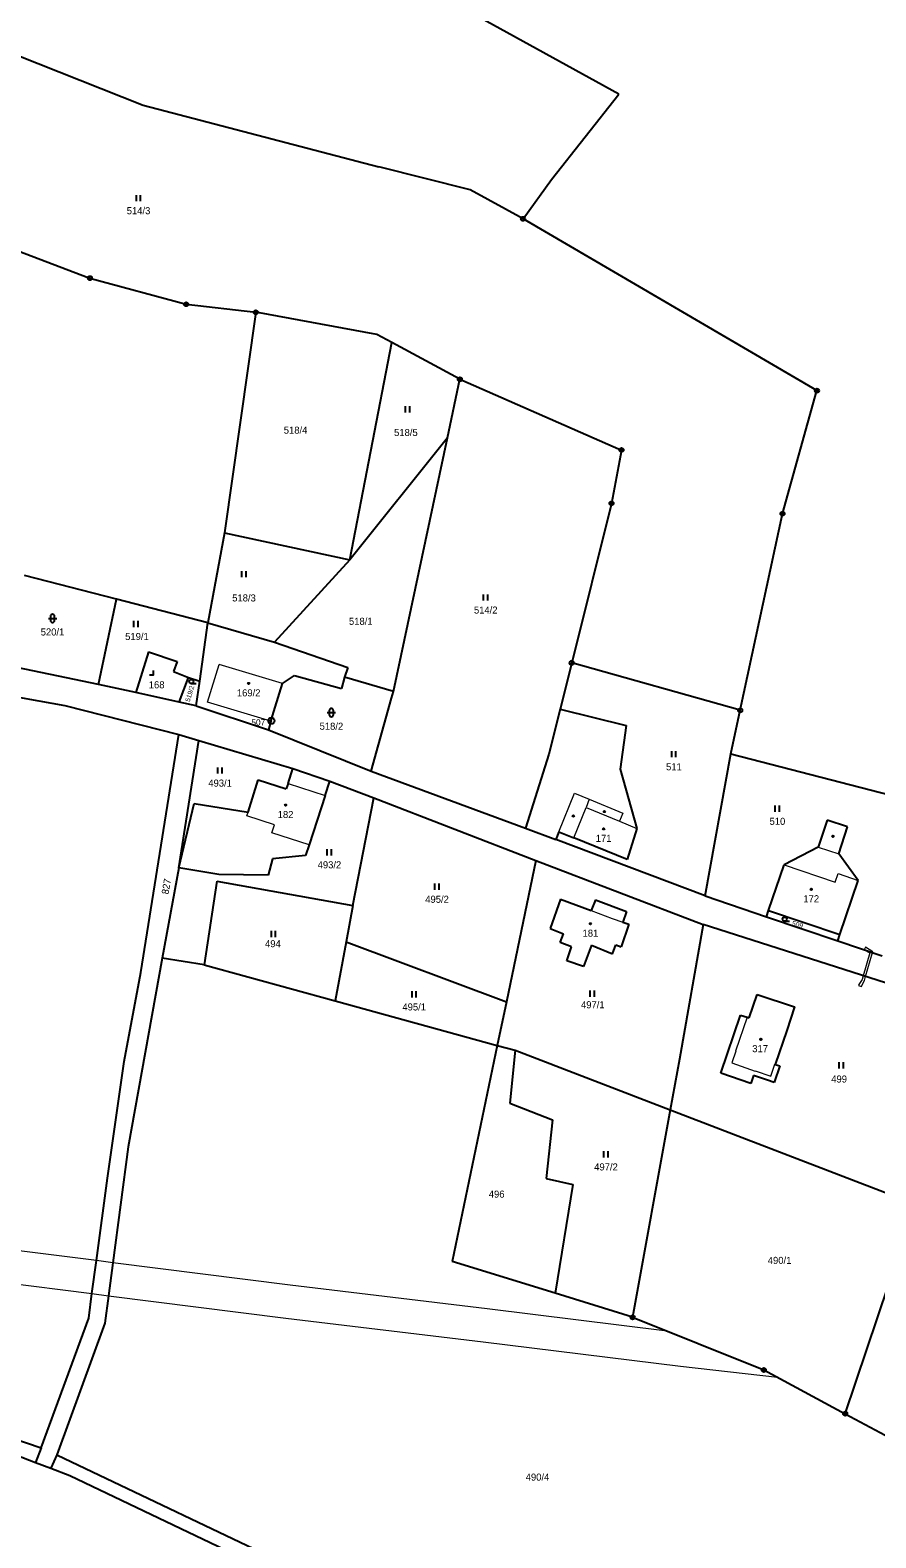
# Model space of a CAD drawing. Extents: x -739410 to -735662, y -942282 to -940043.
# Drawn here: x -736748 to -736544.3, y -941977.9 to -941614.6 of the extents above; entities that cross this region are included whole.
import ezdxf
from ezdxf.enums import TextEntityAlignment as Align

# ---------------------------------------------------------------- set-up
doc = ezdxf.new("R2010")
doc.units = 0
doc.header["$LTSCALE"] = 0.68
for name, color, linetype, lineweight in [('1', 7, 'Continuous', 25), ('13', 7, 'Continuous', 13), ('3', 7, 'Continuous', 25), ('4', 7, 'Continuous', 13), ('5', 7, 'Continuous', 25), ('8', 7, 'Continuous', 25)]:
    doc.layers.add(name, color=color, linetype=linetype, lineweight=lineweight)
doc.layers.add('2', color=7, linetype='Continuous')

msp = doc.modelspace()

# ---------------------------------------------------------------- linework, layer by layer
at = {"layer": '1'}
for p, q in [((-736606.2, -941630.1), (-736685.55, -941586.27)), ((-736764.13, -941615.48), (-736720.78, -941632.71)), ((-736622.39, -941650.6), (-736606.2, -941630.1)), ((-736720.78, -941632.71), (-736663.98, -941647.57)), ((-736642, -941653.11), (-736663.98, -941647.57)), ((-736629.24, -941660.11), (-736642, -941653.11)), ((-736629.24, -941660.11), (-736622.39, -941650.6)), ((-736558.45, -941701.5), (-736629.24, -941660.11)), ((-736760.54, -941664.14), (-736733.58, -941674.39)), ((-736733.58, -941674.39), (-736710.4, -941680.69)), ((-736710.4, -941680.69), (-736693.62, -941682.63)), ((-736693.62, -941682.63), (-736701.2, -941735.77)), ((-736664.43, -941687.98), (-736693.62, -941682.63)), ((-736670.96, -941742.24), (-736660.84, -941689.92)), ((-736660.84, -941689.92), (-736664.43, -941687.98)), ((-736644.46, -941698.77), (-736660.84, -941689.92)), ((-736647.47, -941712.91), (-736644.46, -941698.77)), ((-736644.46, -941698.77), (-736605.53, -941715.82)), ((-736566.75, -941731.15), (-736558.45, -941701.5)), ((-736647.47, -941712.91), (-736670.96, -941742.24)), ((-736660.46, -941774), (-736647.47, -941712.91)), ((-736605.53, -941715.82), (-736607.94, -941728.68)), ((-736607.94, -941728.68), (-736617.52, -941767.1)), ((-736576.93, -941778.53), (-736566.75, -941731.15)), ((-736701.2, -941735.77), (-736705.17, -941757.44)), ((-736701.2, -941735.77), (-736670.96, -941742.24)), ((-736670.96, -941742.24), (-736689.13, -941762.08)), ((-736727.19, -941751.77), (-736749.3, -941746.08)), ((-736731.55, -941772.29), (-736727.19, -941751.77)), ((-736705.17, -941757.44), (-736727.19, -941751.77)), ((-736707.12, -941771.48), (-736705.17, -941757.44)), ((-736705.17, -941757.44), (-736689.13, -941762.08)), ((-736689.13, -941762.08), (-736671.46, -941768.19)), ((-736719.47, -941764.44), (-736722.49, -941774.26)), ((-736719.47, -941764.44), (-736712.6, -941766.78)), ((-736731.55, -941772.29), (-736755.04, -941767.43)), ((-736712.6, -941766.78), (-736713.43, -941769.2)), ((-736713.43, -941769.2), (-736709.8, -941770.63)), ((-736671.46, -941768.19), (-736672.22, -941770.54)), ((-736617.52, -941767.1), (-736620.31, -941778.26)), ((-736576.93, -941778.53), (-736617.52, -941767.1)), ((-736774.99, -941771.06), (-736739.6, -941777.35)), ((-736722.49, -941774.26), (-736731.55, -941772.29)), ((-736712.1, -941776.53), (-736709.8, -941770.63)), ((-736709.8, -941770.63), (-736707.12, -941771.48)), ((-736707.95, -941777.44), (-736707.12, -941771.48)), ((-736689.99, -941781.11), (-736687.16, -941772.1)), ((-736687.16, -941772.1), (-736684.31, -941770.16)), ((-736684.31, -941770.16), (-736672.97, -941773.25)), ((-736672.22, -941770.54), (-736672.97, -941773.25)), ((-736660.46, -941774), (-736672.22, -941770.54)), ((-736712.1, -941776.53), (-736722.49, -941774.26)), ((-736707.95, -941777.44), (-736712.1, -941776.53)), ((-736665.81, -941793.19), (-736660.9, -941775.57)), ((-736660.9, -941775.57), (-736660.46, -941774)), ((-736739.6, -941777.35), (-736712.18, -941784.38)), ((-736707.95, -941777.44), (-736690.56, -941783.27)), ((-736620.31, -941778.26), (-736623.02, -941789.13)), ((-736620.31, -941778.26), (-736604.42, -941782.16)), ((-736579.17, -941788.99), (-736576.93, -941778.53)), ((-736721.33, -941841.74), (-736712.18, -941784.38)), ((-736712.18, -941784.38), (-736707.32, -941785.83)), ((-736689.99, -941781.11), (-736690.56, -941783.27)), ((-736690.56, -941783.27), (-736665.81, -941793.19)), ((-736604.42, -941782.16), (-736605.88, -941792.7)), ((-736712.15, -941816.47), (-736707.32, -941785.83)), ((-736707.32, -941785.83), (-736684.71, -941792.58)), ((-736623.02, -941789.13), (-736628.65, -941806.93)), ((-736585.41, -941823.27), (-736579.17, -941788.99)), ((-736579.17, -941788.99), (-736535.23, -941800.4)), ((-736695.49, -941803.04), (-736693.08, -941795.29)), ((-736693.08, -941795.29), (-736686.31, -941797.49)), ((-736685.85, -941796.18), (-736684.71, -941792.58)), ((-736684.71, -941792.58), (-736675.79, -941795.61)), ((-736665.81, -941793.19), (-736628.65, -941806.93)), ((-736605.88, -941792.7), (-736601.81, -941806.99)), ((-736685.85, -941796.18), (-736686.31, -941797.49)), ((-736676.92, -941799.08), (-736675.79, -941795.61)), ((-736675.79, -941795.61), (-736665.18, -941799.66)), ((-736712.15, -941816.47), (-736708.49, -941801.01)), ((-736708.49, -941801.01), (-736695.49, -941803.04)), ((-736676.92, -941799.08), (-736680.78, -941810.97)), ((-736670.22, -941825.55), (-736665.18, -941799.66)), ((-736665.18, -941799.66), (-736626.14, -941814.72)), ((-736556, -941805.04), (-736558.13, -941811.5)), ((-736551.08, -941806.63), (-736556, -941805.04)), ((-736628.65, -941806.93), (-736621.38, -941809.67)), ((-736620.6, -941807.84), (-736621.38, -941809.67)), ((-736585.41, -941823.27), (-736621.38, -941809.67)), ((-736620.6, -941807.84), (-736617.03, -941809.26)), ((-736604.14, -941814.47), (-736617.03, -941809.26)), ((-736601.81, -941806.99), (-736604.14, -941814.47)), ((-736553.16, -941813.1), (-736551.08, -941806.63)), ((-736681.61, -941813.54), (-736689.61, -941814.33)), ((-736680.78, -941810.97), (-736681.61, -941813.54)), ((-736558.13, -941811.5), (-736566.36, -941815.76)), ((-736548.5, -941819.52), (-736553.16, -941813.1)), ((-736712.15, -941816.47), (-736716.2, -941838.25)), ((-736702.53, -941818.09), (-736712.15, -941816.47)), ((-736689.61, -941814.33), (-736690.62, -941818.27)), ((-736626.14, -941814.72), (-736633.25, -941848.76)), ((-736626.14, -941814.72), (-736585.84, -941830.15)), ((-736570.1, -941826.74), (-736566.36, -941815.76)), ((-736703, -941819.7), (-736706.02, -941839.84)), ((-736703, -941819.7), (-736670.22, -941825.55)), ((-736690.62, -941818.27), (-736702.53, -941818.09)), ((-736552.95, -941832.58), (-736548.5, -941819.52)), ((-736620.26, -941824.01), (-736622.72, -941831.08)), ((-736620.26, -941824.01), (-736612.85, -941826.8)), ((-736611.81, -941824.18), (-736612.85, -941826.8)), ((-736611.81, -941824.18), (-736604.29, -941827.01)), ((-736585.41, -941823.27), (-736570.62, -941828.27)), ((-736670.22, -941825.55), (-736671.88, -941834.3)), ((-736604.29, -941827.01), (-736605.2, -941829.58)), ((-736570.62, -941828.27), (-736570.1, -941826.74)), ((-736570.1, -941826.74), (-736552.95, -941832.58)), ((-736622.72, -941831.08), (-736619.51, -941832.39)), ((-736603.77, -941830.06), (-736605.6, -941835.56)), ((-736605.2, -941829.58), (-736603.77, -941830.06)), ((-736585.84, -941830.15), (-736591.55, -941862.59)), ((-736537.88, -941845.49), (-736585.84, -941830.15)), ((-736570.62, -941828.27), (-736553.45, -941834.06)), ((-736671.88, -941834.3), (-736674.53, -941848.5)), ((-736671.88, -941834.3), (-736633.25, -941848.76)), ((-736620.29, -941834.51), (-736619.51, -941832.39)), ((-736617.58, -941835.51), (-736620.29, -941834.51)), ((-736612.73, -941835.15), (-736614.65, -941840.29)), ((-736612.73, -941835.15), (-736607.66, -941837.22)), ((-736607.66, -941837.22), (-736606.87, -941835.08)), ((-736606.87, -941835.08), (-736605.6, -941835.56)), ((-736553.45, -941834.06), (-736552.95, -941832.58)), ((-736553.45, -941834.06), (-736542.77, -941837.67)), ((-736716.2, -941838.25), (-736724.34, -941883.74)), ((-736706.02, -941839.84), (-736716.2, -941838.25)), ((-736618.72, -941838.93), (-736617.58, -941835.51)), ((-736614.65, -941840.29), (-736618.72, -941838.93)), ((-736725.32, -941863.13), (-736721.33, -941841.74)), ((-736706.02, -941839.84), (-736674.53, -941848.5)), ((-736674.53, -941848.5), (-736635.44, -941859.26)), ((-736633.25, -941848.76), (-736635.44, -941859.26)), ((-736574.74, -941852.63), (-736572.81, -941846.99)), ((-736581.58, -941865.97), (-736576.84, -941852)), ((-736576.84, -941852), (-736575.29, -941852.44)), ((-736575.29, -941852.44), (-736574.74, -941852.63)), ((-736635.44, -941859.26), (-736646.31, -941911.32)), ((-736635.44, -941859.26), (-736631.16, -941860.44)), ((-736631.16, -941860.44), (-736632.45, -941873.18)), ((-736631.16, -941860.44), (-736593.77, -941874.76)), ((-736729.31, -941891.25), (-736725.32, -941863.13)), ((-736567.41, -941864.23), (-736568.73, -941868.18)), ((-736568.48, -941863.87), (-736567.41, -941864.23)), ((-736574.39, -941868.43), (-736581.58, -941865.97)), ((-736573.76, -941866.53), (-736574.39, -941868.43)), ((-736570.36, -941867.67), (-736573.76, -941866.53)), ((-736568.73, -941868.18), (-736570.36, -941867.67)), ((-736632.45, -941873.18), (-736622.12, -941877.23)), ((-736593.77, -941874.76), (-736602.84, -941924.78)), ((-736622.12, -941877.23), (-736623.69, -941891.35)), ((-736623.69, -941891.35), (-736617.29, -941892.79)), ((-736617.29, -941892.79), (-736621.47, -941918.94)), ((-736551.63, -941948.02), (-736534.67, -941897.49)), ((-736621.47, -941918.94), (-736646.31, -941911.32)), ((-736602.84, -941924.78), (-736621.47, -941918.94)), ((-736745.31, -941956.28), (-736733.88, -941924.97)), ((-736729.96, -941926.17), (-736741.57, -941957.89)), ((-736602.84, -941924.78), (-736571.24, -941937.47)), ((-736794.04, -941939.41), (-736745.31, -941956.28)), ((-736571.24, -941937.47), (-736551.63, -941948.02)), ((-736795.81, -941940.97), (-736746.65, -941959.76)), ((-736551.63, -941948.02), (-736532.21, -941958.46)), ((-736745.31, -941956.28), (-736746.65, -941959.76)), ((-736741.57, -941957.89), (-736742.97, -941961.16)), ((-736741.57, -941957.89), (-736654.04, -941999.58)), ((-736746.65, -941959.76), (-736742.97, -941961.16)), ((-736742.97, -941961.16), (-736738.45, -941962.89)), ((-736738.45, -941962.89), (-736699.21, -941981.59))]:
    msp.add_line(p, q, dxfattribs=at)
for points in [[(-736572.81, -941846.99), (-736563.84, -941850.01), (-736565.71, -941855.68), (-736568.48, -941863.87)], [(-736591.55, -941862.59), (-736593.77, -941874.76), (-736540.1, -941895.4)], [(-736724.34, -941883.74), (-736728.04, -941911.65), (-736729.09, -941919.59), (-736729.96, -941926.17)], [(-736733.88, -941924.97), (-736733.08, -941919.08), (-736732.01, -941911.14), (-736729.31, -941891.25)]]:
    msp.add_lwpolyline(points, dxfattribs=at)
at = {"layer": '13'}
for points in [[(-736545.05, -941836.9), (-736547.08, -941836.21), (-736545.69, -941836.97), (-736547.3, -941842.48), (-736546.74, -941842.66)], [(-736544.99, -941836.69), (-736546.74, -941835.63), (-736547.08, -941836.21), (-736545.05, -941836.9)], [(-736546.74, -941842.66), (-736547.3, -941842.48), (-736547.58, -941843.42), (-736548.36, -941844.57), (-736548.44, -941844.81), (-736547.68, -941845.08), (-736547.6, -941844.86), (-736547.01, -941843.6)], [(-736800.94, -941903.24), (-736802.55, -941911.11), (-736754.69, -941916.33), (-736733.08, -941919.08), (-736732.01, -941911.14), (-736753.81, -941908.37)], [(-736728.04, -941911.65), (-736732.01, -941911.14), (-736733.08, -941919.08), (-736729.09, -941919.59)], [(-736728.04, -941911.65), (-736729.09, -941919.59), (-736686.36, -941925.02), (-736638.86, -941930.69), (-736591.33, -941936.56), (-736567.97, -941939.23), (-736571.24, -941937.47), (-736594.56, -941928.1), (-736637.9, -941922.75), (-736685.36, -941917.08)]]:
    msp.add_lwpolyline(points, close=True, dxfattribs=at)
at = {"layer": '3'}
for p, q in [((-736722.381, -941655.87), (-736722.381, -941654.37)), ((-736721.38, -941655.87), (-736721.38, -941654.37)), ((-736657.541, -941706.75), (-736657.541, -941705.25)), ((-736656.54, -941706.75), (-736656.54, -941705.25)), ((-736696.961, -941746.47), (-736696.961, -941744.97)), ((-736695.96, -941746.47), (-736695.96, -941744.97)), ((-736638.741, -941752.1), (-736638.741, -941750.6)), ((-736637.74, -941752.1), (-736637.74, -941750.6)), ((-736743.591, -941756.381), (-736741.589, -941756.381)), ((-736743.091, -941755.881), (-736743.091, -941756.882)), ((-736742.089, -941756.882), (-736742.089, -941755.881)), ((-736722.981, -941758.47), (-736722.981, -941756.97)), ((-736721.98, -941758.47), (-736721.98, -941756.97)), ((-736709.155, -941772.09), (-736707.983, -941772.09)), ((-736676.411, -941779.091), (-736674.409, -941779.091)), ((-736675.911, -941778.591), (-736675.911, -941779.592)), ((-736674.909, -941779.592), (-736674.909, -941778.591)), ((-736593.411, -941789.86), (-736593.411, -941788.36)), ((-736592.41, -941789.86), (-736592.41, -941788.36)), ((-736702.731, -941793.79), (-736702.731, -941792.29)), ((-736701.73, -941793.79), (-736701.73, -941792.29)), ((-736568.481, -941803), (-736568.481, -941801.5)), ((-736567.48, -941803), (-736567.48, -941801.5)), ((-736676.391, -941813.48), (-736676.391, -941811.98)), ((-736675.39, -941813.48), (-736675.39, -941811.98)), ((-736650.471, -941821.79), (-736650.471, -941820.29)), ((-736649.47, -941821.79), (-736649.47, -941820.29)), ((-736689.861, -941833.18), (-736689.861, -941831.68)), ((-736688.86, -941833.18), (-736688.86, -941831.68)), ((-736566.225, -941829.34), (-736565.053, -941829.34)), ((-736655.971, -941847.73), (-736655.971, -941846.23)), ((-736654.97, -941847.73), (-736654.97, -941846.23)), ((-736613.061, -941847.54), (-736613.061, -941846.04)), ((-736612.06, -941847.54), (-736612.06, -941846.04)), ((-736553.091, -941864.85), (-736553.091, -941863.35)), ((-736552.09, -941864.85), (-736552.09, -941863.35)), ((-736609.771, -941886.28), (-736609.771, -941884.78)), ((-736608.77, -941886.28), (-736608.77, -941884.78))]:
    msp.add_line(p, q, dxfattribs=at)
msp.add_lwpolyline([(-736719.261, -941769.95), (-736718.26, -941769.95), (-736718.26, -941768.95)], dxfattribs=at)
for centre in [(-736709.1552, -941771.5874), (-736566.2252, -941828.8374)]:
    msp.add_circle(centre, 0.5025, dxfattribs=at)
for centre, start, end in [((-736742.59, -941755.8809), 0, 180), ((-736742.59, -941756.8809), 180, 359.98789), ((-736675.41, -941778.5909), 0, 180), ((-736675.41, -941779.5909), 180, 359.98789)]:
    msp.add_arc(centre, 0.5, start, end, dxfattribs=at)
at = {"layer": '4'}
for p, q in [((-736705.24, -941776.53), (-736702.41, -941767.52)), ((-736687.16, -941772.1), (-736702.41, -941767.52)), ((-736689.99, -941781.11), (-736705.24, -941776.53)), ((-736685.85, -941796.18), (-736676.92, -941799.08)), ((-736620.6, -941807.84), (-736616.85, -941798.49)), ((-736616.85, -941798.49), (-736613.3, -941799.95)), ((-736617.03, -941809.26), (-736614.05, -941801.92)), ((-736613.3, -941799.95), (-736614.05, -941801.92)), ((-736614.05, -941801.92), (-736605.97, -941805.23)), ((-736613.3, -941799.95), (-736605.22, -941803.29)), ((-736695.79, -941803.99), (-736695.49, -941803.04)), ((-736689.1, -941806.16), (-736695.79, -941803.99)), ((-736689.72, -941808.06), (-736689.1, -941806.16)), ((-736605.22, -941803.29), (-736605.97, -941805.23)), ((-736605.97, -941805.23), (-736601.81, -941806.99)), ((-736680.78, -941810.97), (-736689.72, -941808.06)), ((-736558.13, -941811.5), (-736553.16, -941813.1)), ((-736566.36, -941815.76), (-736554.05, -941819.95)), ((-736554.05, -941819.95), (-736553.34, -941817.87)), ((-736553.34, -941817.87), (-736548.5, -941819.52)), ((-736575.29, -941852.44), (-736578.07, -941860.63)), ((-736577.98, -941860.67), (-736578.95, -941863.51)), ((-736578.07, -941860.63), (-736577.98, -941860.67)), ((-736578.95, -941863.51), (-736573.33, -941865.5)), ((-736569.55, -941866.67), (-736568.59, -941863.83)), ((-736568.59, -941863.83), (-736568.48, -941863.87)), ((-736573.33, -941865.5), (-736573.3, -941865.41)), ((-736573.3, -941865.41), (-736569.55, -941866.67))]:
    msp.add_line(p, q, dxfattribs=at)
msp.add_lwpolyline([(-736612.85, -941826.8), (-736607.75, -941828.72), (-736605.2, -941829.58)], dxfattribs=at)
at = {"layer": '5'}
for centre in [(-736695.3468, -941772.0492), (-736686.4568, -941801.3692), (-736617.1268, -941803.9892), (-736609.6368, -941802.9192), (-736609.8368, -941807.1092), (-736554.5868, -941808.9092), (-736559.8268, -941821.6592), (-736613.0168, -941829.9592), (-736571.9668, -941857.8092)]:
    msp.add_circle(centre, 0.175, dxfattribs=at)
at = {"layer": '8'}
for centre, radius in [((-736629.24, -941660.1099), 0.5), ((-736629.24, -941660.1099), 0.0303), ((-736733.58, -941674.3899), 0.5), ((-736733.58, -941674.3899), 0.0303), ((-736710.4, -941680.6899), 0.5), ((-736710.4, -941680.6899), 0.0303), ((-736693.62, -941682.6299), 0.5), ((-736693.62, -941682.6299), 0.0303), ((-736644.46, -941698.7699), 0.5), ((-736644.46, -941698.7699), 0.0303), ((-736558.45, -941701.4999), 0.5), ((-736558.45, -941701.4999), 0.0303), ((-736605.53, -941715.8199), 0.5), ((-736605.53, -941715.8199), 0.0303), ((-736607.94, -941728.6799), 0.5), ((-736607.94, -941728.6799), 0.0303), ((-736566.75, -941731.1499), 0.5), ((-736566.75, -941731.1499), 0.0303), ((-736617.52, -941767.0999), 0.5), ((-736617.52, -941767.0999), 0.0303), ((-736689.85, -941781.0698), 0.75), ((-736576.93, -941778.5299), 0.5), ((-736576.93, -941778.5299), 0.0303), ((-736689.85, -941781.0698), 0.03), ((-736602.84, -941924.7799), 0.5), ((-736602.84, -941924.7799), 0.0303), ((-736571.24, -941937.4699), 0.5), ((-736571.24, -941937.4699), 0.0303), ((-736551.63, -941948.0199), 0.5), ((-736551.63, -941948.0199), 0.0303)]:
    msp.add_circle(centre, radius, dxfattribs=at)

# ---------------------------------------------------------------- texts
at = {"layer": '2'}
for s, p in [('514/3', (-736721.87, -941658.995)), ('518/4', (-736684.04, -941711.875)), ('518/5', (-736657.47, -941712.445)), ('518/3', (-736696.46, -941752.305)), ('514/2', (-736638.23, -941755.225)), ('520/1', (-736742.59, -941760.505)), ('518/1', (-736668.33, -941757.935)), ('519/1', (-736722.25, -941761.595)), ('168', (-736717.509, -941773.225)), ('169/2', (-736695.34, -941775.175)), ('518/2', (-736675.41, -941783.215)), ('511', (-736592.899, -941792.985)), ('493/1', (-736702.22, -941796.915)), ('182', (-736686.449, -941804.495)), ('510', (-736567.969, -941806.125)), ('171', (-736609.829, -941810.235)), ('493/2', (-736675.88, -941816.605)), ('495/2', (-736649.96, -941824.915)), ('172', (-736559.819, -941824.785)), ('181', (-736613.009, -941833.085)), ('494', (-736689.499, -941835.615)), ('495/1', (-736655.46, -941850.855)), ('497/1', (-736612.44, -941850.325)), ('317', (-736572.139, -941860.905)), ('499', (-736553.109, -941868.225)), ('497/2', (-736609.26, -941889.405)), ('496', (-736635.599, -941895.955)), ('490/1', (-736567.45, -941911.925)), ('490/4', (-736625.76, -941964.145))]:
    msp.add_text(s, height=1.7, dxfattribs=at).set_placement(p, align=Align.CENTER)
for s, height, rotation, p in [('519/2', 1.14, 73, (-736708.9811, -941774.6887)), ('827', 1.7, 80, (-736714.3474, -941821.1276))]:
    msp.add_text(s, height=height, rotation=rotation, dxfattribs=at).set_placement(p, align=Align.CENTER)
at = {"layer": '2', "width": 1.05}
msp.add_text('509', height=1.14, rotation=344, dxfattribs=at).set_placement((-736563.2881, -941830.6964), align=Align.CENTER)
at = {"layer": '8'}
msp.add_text('507', height=1.5, dxfattribs=at).set_placement((-736691.349, -941782.187), align=Align.RIGHT)

doc.saveas('drawing.dxf')
